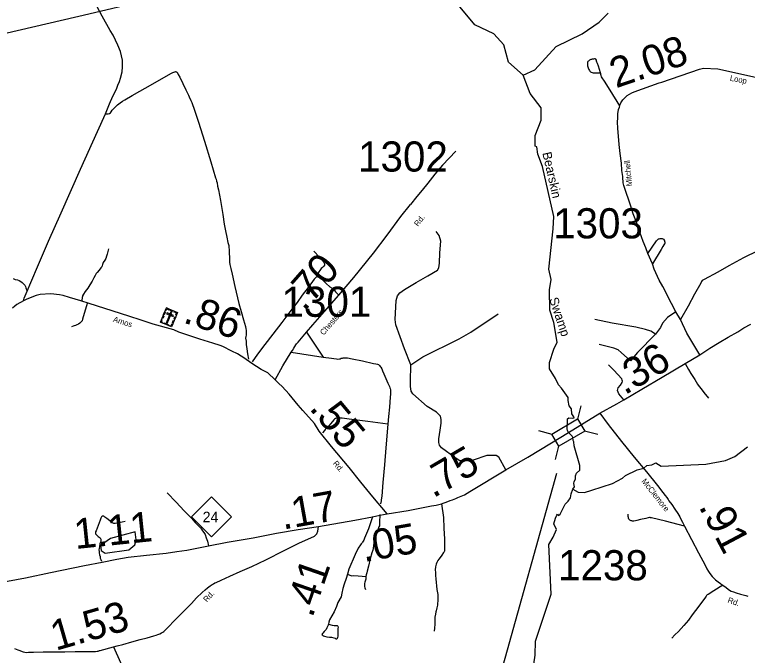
# Model space of a CAD drawing. Extents: x 2093524 to 2270757, y 289120 to 570408.
# Drawn here: x 2157372 to 2169512, y 438650 to 449270 of the extents above; entities that cross this region are included whole.
import ezdxf

# ---------------------------------------------------------------- set-up
doc = ezdxf.new("R2010")
doc.units = 0
for name, color, linetype in [('Exist Cultural Cemetery CELL', 7, 'Continuous'), ('Exist Hydrographic Creek Single Shore', 7, 'Continuous'), ('Exist Hydrographic Pond Under 1500 Sq Ft', 7, 'Continuous'), ('Exist Hydrographic Swamp Label', 7, 'Continuous'), ('Exist Road Non-System Type 51', 7, 'Continuous'), ('Exist Road Primary NC Attributed', 7, 'Continuous'), ('Exist Road Primary NC Mileage Hundredths English Label', 7, 'Continuous'), ('Exist Road Primary NC Shield CELL', 7, 'Continuous'), ('Exist Road Primary NC Shield Number Label', 7, 'Continuous'), ('Exist Road Primary NC Structure Standard Bridge CELL', 7, 'Continuous'), ('Exist Road Primary NC Structure Standard Bridge Number Label', 7, 'Continuous'), ('Exist Road Secondary Mileage Hundredths English Label', 7, 'Continuous'), ('Exist Road Secondary Type 41 Attributed', 7, 'Continuous'), ('Exist Road Secondary Type 51 Attributed', 7, 'Continuous'), ('Exist Road Secondary Type 51 Label', 7, 'Continuous'), ('Exist Road Secondary Type 51 Number Label', 7, 'Continuous'), ('Exist Utilities Telephone Line', 7, 'Continuous')]:
    doc.layers.add(name, color=color, linetype=linetype)

msp = doc.modelspace()

# ---------------------------------------------------------------- linework, layer by layer
at = {"layer": 'Exist Cultural Cemetery CELL'}
for points in [[(2159885, 444408), (2160069, 444332), (2159971, 444097), (2159788, 444173)], [(2159840, 444300), (2159857, 444340), (2159867, 444335), (2159851, 444295)], [(2159868, 444368), (2159879, 444364), (2159891, 444393), (2159929, 444378), (2159933, 444388), (2159885, 444408)], [(2159975, 444339), (2159957, 444346), (2159880, 444159), (2159897, 444152)], [(2159897, 444330), (2159890, 444312), (2159998, 444267), (2160005, 444284)], [(2159953, 444380), (2160001, 444360), (2159997, 444349), (2159949, 444369)], [(2160052, 444292), (2160042, 444296), (2160054, 444326), (2160017, 444341), (2160021, 444352), (2160069, 444332)], [(2159818, 444160), (2159822, 444171), (2159802, 444179), (2159818, 444217), (2159807, 444221), (2159787, 444173)], [(2159814, 444237), (2159831, 444277), (2159841, 444273), (2159825, 444233)], [(2159989, 444168), (2160005, 444208), (2160016, 444203), (2159999, 444163)], [(2160014, 444229), (2160030, 444269), (2160041, 444264), (2160024, 444224)], [(2159845, 444161), (2159923, 444129), (2159919, 444118), (2159841, 444151)], [(2159941, 444109), (2159945, 444120), (2159966, 444111), (2159981, 444149), (2159991, 444145), (2159971, 444097)]]:
    msp.add_lwpolyline(points, close=True, dxfattribs=at)
at = {"layer": 'Exist Hydrographic Creek Single Shore'}
for points in [[(2165798, 448266), (2165555, 448481), (2165479, 448771), (2165311, 448955), (2164994, 449102), (2164641, 449532)], [(2165798, 448266), (2165989, 448357), (2166345, 448744), (2166777, 448955), (2167059, 449146), (2167208, 449297)], [(2166548, 442347), (2166530, 442377), (2166524, 442405), (2166528, 442436), (2166530, 442470), (2166531, 442569), (2166556, 442585), (2166609, 442581), (2166642, 442585), (2166639, 442604), (2166605, 442651), (2166600, 442734), (2166561, 442787), (2166545, 442875), (2166542, 442922), (2166435, 443080), (2166385, 443137), (2166331, 443237), (2166234, 443401), (2166231, 443503), (2166308, 443728), (2166361, 443844), (2166304, 444168), (2166237, 444370), (2166235, 444711), (2166259, 444878), (2166224, 445052), (2166296, 445720), (2166303, 445927), (2166115, 446751), (2166039, 446959), (2166021, 447077), (2165996, 447091), (2165995, 447268), (2166094, 447519), (2166093, 447725), (2165916, 447965), (2165798, 448266)], [(2166621, 441404), (2166646, 441443), (2166637, 441501), (2166642, 441531), (2166665, 441570), (2166665, 441628), (2166681, 441670), (2166737, 441719), (2166737, 441797), (2166642, 442122), (2166636, 442188), (2166628, 442213), (2166619, 442260), (2166608, 442281), (2166548, 442347)], [(2166621, 441404), (2166707, 441353), (2166813, 441350), (2166936, 441391), (2167279, 441501), (2167443, 441587), (2167492, 441631), (2167685, 441723), (2167796, 441753), (2167845, 441800), (2167930, 441811), (2167993, 441839), (2168084, 441788), (2168825, 441819), (2169149, 441878), (2169307, 441947), (2169515, 442107)], [(2165914, 438095), (2165994, 438654), (2166001, 438887), (2166263, 439662), (2166220, 440490), (2166297, 440609), (2166350, 440736), (2166306, 440828), (2166331, 440924), (2166356, 440972), (2166364, 440991), (2166384, 440968), (2166412, 440993), (2166491, 441158), (2166545, 441207), (2166582, 441264), (2166591, 441327), (2166621, 441404)]]:
    msp.add_lwpolyline(points, dxfattribs=at)
at = {"layer": 'Exist Hydrographic Pond Under 1500 Sq Ft'}
msp.add_lwpolyline([(2158870, 440345), (2159261, 440399), (2159361, 440482), (2159385, 440567), (2159368, 440699), (2158960, 440589), (2158794, 440471), (2158803, 440389), (2158870, 440345)], dxfattribs=at)
at = {"layer": 'Exist Road Non-System Type 51'}
for p in [(2162210, 444005), (2161954, 443675)]:
    msp.add_line(p, (2162484, 443592), dxfattribs=at)
for points in [[(2167076, 448308), (2167060, 448362), (2167043, 448416), (2167029, 448460), (2167019, 448484), (2167015, 448502), (2167011, 448514), (2167003, 448530), (2166997, 448534), (2166989, 448538), (2166977, 448536), (2166963, 448535), (2166941, 448533), (2166927, 448529), (2166917, 448527), (2166907, 448519), (2166899, 448515), (2166889, 448509), (2166883, 448505), (2166877, 448499), (2166867, 448493), (2166861, 448483), (2166861, 448473), (2166861, 448461), (2166861, 448443), (2166865, 448423), (2166868, 448403), (2166874, 448387), (2166886, 448363), (2166896, 448345), (2166902, 448333), (2166912, 448325), (2166926, 448317), (2166942, 448311), (2166956, 448308), (2166970, 448306), (2166988, 448306), (2167002, 448308), (2167024, 448308), (2167036, 448308), (2167050, 448308), (2167076, 448308)], [(2158875, 447629), (2158919, 447625), (2158943, 447633), (2158959, 447645), (2158969, 447659), (2158990, 447689), (2159026, 447726), (2159052, 447754), (2159076, 447776), (2159096, 447794), (2159118, 447810), (2159157, 447838), (2159197, 447861), (2159321, 447929), (2159660, 448121), (2159959, 448294), (2159995, 448311), (2160010, 448317), (2160025, 448321), (2160035, 448327), (2160044, 448325), (2160052, 448323), (2160058, 448319), (2160062, 448315), (2160083, 448279), (2160107, 448233), (2160208, 448026), (2160250, 447938), (2160263, 447908), (2160291, 447848), (2160307, 447813), (2160350, 447685), (2160417, 447487), (2160515, 447176), (2160625, 446833), (2160700, 446567), (2160710, 446543), (2160718, 446513), (2160725, 446485), (2160735, 446427), (2160747, 446366), (2160780, 446192), (2160819, 445956), (2160844, 445798), (2160865, 445688), (2160885, 445583), (2160906, 445495)], [(2167401, 447760), (2167238, 448017), (2167143, 448167), (2167106, 448225), (2167096, 448242), (2167092, 448260), (2167086, 448276), (2167082, 448292), (2167076, 448308)], [(2164684, 447006), (2164461, 446774), (2164334, 446625), (2164215, 446479), (2164126, 446361), (2164035, 446254), (2163933, 446125)], [(2163936, 443467), (2163831, 443732), (2163685, 444131), (2163674, 444217), (2163681, 444323), (2163695, 444533), (2163717, 444609), (2163752, 444658), (2163831, 444712), (2164027, 444833), (2164216, 444943), (2164376, 445035), (2164398, 445072), (2164412, 445151), (2164419, 445324), (2164432, 445514), (2164403, 445611), (2164358, 445675)], [(2167865, 445314), (2168005, 445522), (2168021, 445538), (2168029, 445545), (2168039, 445553), (2168051, 445557), (2168065, 445561), (2168083, 445561), (2168093, 445561), (2168103, 445559), (2168111, 445555), (2168123, 445547), (2168133, 445535), (2168139, 445525), (2168141, 445513), (2168143, 445505), (2168145, 445491), (2168142, 445479), (2168139, 445473), (2168130, 445453), (2168114, 445429), (2168082, 445375), (2167938, 445138)], [(2160906, 445495), (2160920, 445445), (2160922, 445413), (2160926, 445375), (2160927, 445305), (2160929, 445255), (2160934, 445203), (2160932, 445167), (2160938, 445131), (2160944, 445105), (2160954, 445065), (2160977, 444971), (2161022, 444763), (2161065, 444576), (2161088, 444480), (2161124, 444348), (2161165, 444211), (2161194, 444101), (2161200, 444065), (2161208, 444039), (2161210, 444013), (2161206, 443991), (2161207, 443959), (2161202, 443937), (2161199, 443907), (2161205, 443859), (2161209, 443801), (2161220, 443733), (2161230, 443651), (2161245, 443561)], [(2158925, 445386), (2158902, 445300), (2158894, 445268), (2158880, 445229), (2158866, 445200), (2158841, 445163), (2158829, 445131), (2158823, 445109), (2158815, 445091), (2158801, 445075), (2158771, 445033), (2158740, 444999), (2158724, 444981), (2158704, 444949), (2158682, 444906), (2158658, 444852), (2158617, 444794), (2158583, 444738), (2158539, 444682), (2158512, 444636), (2158498, 444610), (2158494, 444598), (2158490, 444582), (2158484, 444530)], [(2162328, 445349), (2162421, 445251), (2162467, 445199), (2162489, 445172), (2162508, 445142), (2162508, 445128), (2162503, 445116), (2162492, 445100), (2162470, 445080), (2162452, 445062), (2162426, 445031), (2162412, 445009), (2162398, 444989), (2162394, 444975), (2162392, 444961), (2162394, 444949), (2162393, 444925)], [(2169686, 445358), (2169449, 445237), (2169205, 445105), (2169024, 445004), (2168795, 444883), (2168775, 444871), (2168763, 444863), (2168753, 444847), (2168739, 444821), (2168638, 444640), (2168533, 444438), (2168402, 444215)], [(2162393, 444925), (2162375, 444921), (2162365, 444917), (2162357, 444909), (2162347, 444897), (2162335, 444885), (2162236, 444750), (2162137, 444618), (2162051, 444498), (2161946, 444369), (2161801, 444166), (2161652, 443975), (2161519, 443803), (2161398, 443642), (2161307, 443514)], [(2162393, 444925), (2162405, 444923), (2162415, 444919), (2162435, 444905), (2162459, 444884), (2162531, 444814), (2162593, 444760), (2162630, 444737), (2162656, 444717), (2162668, 444707), (2162690, 444677), (2162744, 444623)], [(2157345, 444895), (2157380, 444883), (2157419, 444874), (2157449, 444862), (2157475, 444846), (2157497, 444830), (2157515, 444812), (2157539, 444786), (2157551, 444762), (2157559, 444740), (2157572, 444698)], [(2158578, 444500), (2158506, 444260), (2158498, 444222), (2158490, 444196), (2158478, 444182), (2158464, 444169), (2158450, 444154), (2158432, 444140), (2158403, 444127), (2158380, 444119), (2158359, 444113), (2158343, 444107), (2158313, 444095)], [(2168329, 444343), (2168186, 444249), (2168106, 444154), (2168074, 444084), (2167991, 443974)], [(2163936, 443467), (2164133, 443596), (2164739, 443899), (2164932, 444010), (2165382, 444309)], [(2167991, 443974), (2167911, 444023), (2167824, 444054), (2167666, 444093), (2167270, 444155), (2166982, 444216)], [(2167991, 443974), (2167689, 443669), (2167573, 443530)], [(2167573, 443530), (2167421, 443669), (2167373, 443716), (2167301, 443744), (2167056, 443801)], [(2162484, 443592), (2162624, 443575), (2162660, 443569), (2162702, 443563), (2162728, 443560), (2162752, 443564), (2162768, 443568), (2162784, 443574), (2162804, 443578), (2162816, 443582), (2162846, 443584), (2162886, 443582), (2162966, 443565), (2163136, 443530), (2163320, 443489), (2163358, 443483), (2163383, 443477), (2163398, 443469), (2163415, 443455), (2163429, 443440), (2163437, 443426), (2163453, 443400), (2163467, 443368), (2163489, 443318), (2163554, 443160), (2163580, 443105), (2163587, 443087), (2163593, 443071), (2163597, 443049), (2163601, 443025), (2163601, 443007), (2163599, 442979), (2163595, 442931), (2163595, 442929), (2163582, 442765), (2163567, 442607), (2163554, 442483)], [(2165508, 441725), (2165394, 441935), (2165349, 441964), (2165194, 441963), (2164970, 441888), (2164838, 441874), (2164749, 441874), (2164670, 441923), (2164445, 442092), (2164410, 442137), (2164402, 442180), (2164402, 442241), (2164423, 442383), (2164441, 442497), (2164438, 442561), (2164425, 442613), (2164364, 442682), (2164207, 442778), (2163969, 442984), (2163944, 443028), (2163931, 443106), (2163931, 443265), (2163938, 443391), (2163936, 443467)], [(2167466, 442888), (2167383, 442988), (2167361, 443038), (2167373, 443084), (2167408, 443131), (2167436, 443174), (2167443, 443195), (2167440, 443213), (2167430, 443233), (2167300, 443380), (2167213, 443468)], [(2168479, 443489), (2168535, 443390), (2168574, 443324), (2168642, 443221), (2168686, 443147), (2168715, 443109), (2168745, 443067), (2168789, 443010), (2168866, 442914)], [(2163554, 442483), (2163224, 442525), (2162916, 442563), (2162796, 442582), (2162770, 442582), (2162740, 442586), (2162716, 442584), (2162690, 442574), (2162674, 442566), (2162660, 442552), (2162638, 442526), (2162604, 442489), (2162580, 442453), (2162559, 442425), (2162547, 442413), (2162529, 442403), (2162519, 442395), (2162505, 442377), (2162471, 442337)], [(2163554, 442483), (2163524, 442089), (2163502, 441807), (2163474, 441513), (2163455, 441287), (2163445, 441230), (2163445, 441214), (2163435, 441160)], [(2159900, 441345), (2160048, 441189), (2160183, 441044), (2160300, 440923), (2160362, 440853), (2160451, 440766), (2160467, 440744), (2160483, 440716), (2160507, 440686), (2160529, 440654), (2160544, 440600), (2160569, 440545), (2160585, 440466)], [(2164446, 441164), (2164480, 440936), (2164483, 440756), (2164492, 440576), (2164495, 440409), (2164496, 440387), (2164493, 440377), (2164488, 440368), (2164479, 440355), (2164452, 440312), (2164424, 440274), (2164400, 440244), (2164382, 440224), (2164367, 440192), (2164357, 440164), (2164347, 440116), (2164341, 440070), (2164342, 440022), (2164342, 439976), (2164348, 439920), (2164354, 439860), (2164361, 439802), (2164369, 439744), (2164380, 439686), (2164382, 439660), (2164384, 439624), (2164384, 439582), (2164386, 439550), (2164380, 439514), (2164377, 439492), (2164376, 439480), (2164365, 439438), (2164355, 439388), (2164351, 439370), (2164345, 439334), (2164336, 439286), (2164332, 439222), (2164332, 439170), (2164329, 439102), (2164321, 439054)], [(2159203, 440871), (2159105, 440848), (2159037, 440838), (2159027, 440836), (2159017, 440836), (2159003, 440840), (2158987, 440849), (2158949, 440881), (2158900, 440919), (2158868, 440943), (2158848, 440955), (2158842, 440957), (2158832, 440957), (2158820, 440955), (2158814, 440953), (2158810, 440946), (2158800, 440925), (2158786, 440894), (2158753, 440804), (2158721, 440714), (2158712, 440696), (2158710, 440682), (2158714, 440666), (2158720, 440654), (2158736, 440640), (2158758, 440622), (2158772, 440610), (2158788, 440597), (2158796, 440587), (2158800, 440579), (2158800, 440563), (2158801, 440551), (2158793, 440527), (2158783, 440497), (2158775, 440452), (2158771, 440422), (2158769, 440402), (2158771, 440371), (2158774, 440352), (2158778, 440317), (2158786, 440291), (2158790, 440263), (2158798, 440241), (2158812, 440209)], [(2163422, 440983), (2163417, 440850), (2163419, 440824), (2163417, 440798), (2163407, 440780), (2163396, 440746), (2163388, 440724), (2163374, 440690), (2163362, 440650), (2163347, 440606), (2163331, 440542), (2163319, 440474), (2163312, 440424), (2163306, 440396), (2163292, 440350), (2163265, 440250), (2163233, 440128), (2163212, 440044), (2163208, 440019), (2163200, 440004), (2163198, 439986), (2163193, 439960)], [(2168472, 440793), (2168157, 440873), (2167921, 440928), (2167909, 440932), (2167899, 440933), (2167889, 440933), (2167867, 440931), (2167831, 440921), (2167743, 440901), (2167681, 440884), (2167660, 440878), (2167632, 440874), (2167609, 440876), (2167600, 440878), (2167584, 440882), (2167567, 440890), (2167557, 440896), (2167549, 440910), (2167543, 440923), (2167541, 440938), (2167539, 440951), (2167535, 440993)], [(2162887, 439994), (2162924, 439979), (2162958, 439971), (2162990, 439972), (2163063, 439967), (2163130, 439963), (2163193, 439960)], [(2163193, 439960), (2163193, 439934), (2163192, 439911), (2163183, 439895), (2163179, 439881), (2163173, 439861), (2163169, 439839), (2163171, 439821), (2163171, 439794), (2163175, 439771), (2163184, 439741)], [(2169105, 439815), (2168956, 439720), (2168860, 439657), (2168848, 439651), (2168836, 439641), (2168828, 439629), (2168818, 439617), (2168709, 439465), (2168600, 439324), (2168536, 439236), (2168461, 439143), (2168372, 439047), (2168312, 438990), (2168260, 438934)], [(2162571, 439169), (2162630, 439153), (2162666, 439148), (2162697, 439147), (2162715, 439144), (2162727, 439136), (2162732, 439123), (2162729, 439088), (2162726, 439030), (2162726, 438967), (2162721, 438945), (2162716, 438928), (2162708, 438921), (2162699, 438921), (2162686, 438929), (2162666, 438937), (2162625, 438945), (2162589, 438946), (2162549, 438951), (2162513, 438962), (2162491, 438970), (2162473, 438981), (2162466, 438992)], [(2159010, 438794), (2159219, 438320)]]:
    msp.add_lwpolyline(points, dxfattribs=at)
at = {"layer": 'Exist Road Primary NC Attributed'}
for points in [[(2168723, 443630), (2168889, 443744), (2169042, 443835), (2169194, 443922), (2169353, 444015), (2169451, 444077), (2169567, 444138)], [(2167068, 442665), (2167347, 442818), (2167466, 442888), (2167762, 443065), (2168099, 443261), (2168479, 443489), (2168723, 443630)], [(2166548, 442347), (2167068, 442665)], [(2163546, 440994), (2163892, 441052), (2164281, 441127), (2164355, 441141), (2164446, 441164), (2164551, 441201), (2164589, 441215), (2164626, 441229), (2164680, 441251), (2164716, 441268), (2164827, 441310), (2164915, 441365), (2165508, 441725), (2165872, 441937), (2166085, 442061), (2166548, 442347)], [(2162404, 440784), (2163009, 440893), (2163303, 440944)], [(2163303, 440944), (2163425, 440972), (2163546, 440994)], [(2156628, 439748), (2156954, 439822), (2157253, 439881), (2157552, 439937), (2157968, 440025), (2158531, 440138), (2158824, 440196), (2159066, 440246), (2159251, 440278), (2159554, 440309), (2159881, 440345), (2160059, 440373), (2160226, 440396), (2160585, 440466), (2160892, 440524), (2161325, 440601), (2161709, 440673), (2162068, 440739), (2162404, 440784)]]:
    msp.add_lwpolyline(points, dxfattribs=at)
at = {"layer": 'Exist Road Primary NC Shield CELL'}
msp.add_lwpolyline([(2160300, 440946), (2160633, 441279), (2160966, 440946), (2160633, 440613)], close=True, dxfattribs=at)
at = {"layer": 'Exist Road Primary NC Structure Standard Bridge CELL'}
for p, q in [((2166701, 442568), (2166758, 442787)), ((2166053, 442375), (2166272, 442318)), ((2166815, 442373), (2167034, 442316)), ((2166333, 441899), (2166390, 442119))]:
    msp.add_line(p, q, dxfattribs=at)
msp.add_lwpolyline([(2166272, 442318), (2166700, 442569), (2166817, 442369), (2166390, 442119)], close=True, dxfattribs=at)
at = {"layer": 'Exist Road Primary NC Structure Standard Bridge Number Label'}
msp.add_line((2166348, 441663), (2165110, 437217), dxfattribs=at)
at = {"layer": 'Exist Road Secondary Type 41 Attributed'}
msp.add_lwpolyline([(2163303, 440944), (2163236, 440747), (2163167, 440593), (2163155, 440559), (2163137, 440527), (2163127, 440517), (2163115, 440499), (2163101, 440484), (2163063, 440427), (2163013, 440321), (2162907, 440080), (2162887, 439994), (2162864, 439926), (2162831, 439833), (2162807, 439756), (2162792, 439679), (2162779, 439619), (2162729, 439524), (2162705, 439462), (2162666, 439374), (2162586, 439237), (2162576, 439200), (2162571, 439169), (2162566, 439153), (2162558, 439130), (2162546, 439107), (2162531, 439081), (2162502, 439045), (2162478, 439019), (2162469, 439005), (2162466, 438992)], dxfattribs=at)
at = {"layer": 'Exist Road Secondary Type 51 Attributed'}
for points in [[(2157521, 444526), (2157531, 444569), (2157561, 444646), (2157749, 445093), (2157935, 445518), (2158144, 445985), (2158464, 446711), (2158743, 447334), (2158875, 447629), (2158946, 447791), (2159001, 447921), (2159058, 448037), (2159082, 448100), (2159080, 448102), (2159108, 448162), (2159125, 448216), (2159151, 448320), (2159156, 448406), (2159156, 448518), (2159127, 448660), (2159084, 448764), (2159003, 448929), (2158957, 449010), (2158822, 449248), (2158650, 449571)], [(2168093, 448152), (2168721, 448367), (2168785, 448384), (2169023, 448371), (2169648, 448235)], [(2168723, 443630), (2168509, 443992), (2168402, 444215), (2168329, 444343), (2168253, 444482), (2168110, 444763), (2168051, 444871), (2167966, 445052), (2167938, 445138), (2167865, 445314), (2167832, 445405), (2167788, 445509), (2167731, 445665), (2167674, 445832), (2167619, 445968), (2167576, 446112), (2167475, 446405), (2167466, 446437), (2167456, 446485), (2167454, 446511), (2167448, 446551), (2167446, 446589), (2167431, 446689), (2167424, 446807), (2167403, 446969), (2167389, 447118), (2167365, 447390), (2167363, 447486), (2167364, 447558), (2167366, 447608), (2167368, 447632), (2167372, 447660), (2167379, 447700), (2167391, 447738), (2167401, 447760), (2167405, 447780), (2167417, 447806), (2167450, 447858), (2167522, 447933), (2167598, 447975), (2167636, 447992), (2168051, 448138), (2168093, 448152)], [(2161687, 443219), (2161815, 443449), (2161954, 443675), (2161976, 443705), (2161997, 443742), (2162015, 443772), (2162031, 443796), (2162043, 443812), (2162071, 443842), (2162210, 444005), (2162313, 444127), (2162506, 444352), (2162744, 444623), (2162865, 444764), (2162993, 444911), (2163318, 445316), (2163542, 445614), (2163773, 445925), (2163933, 446125)], [(2161687, 443219), (2161568, 443331), (2161458, 443388), (2161379, 443440), (2161304, 443489), (2161171, 443584), (2161127, 443610), (2161066, 443647), (2160969, 443695), (2160822, 443768), (2160778, 443784), (2160654, 443824), (2160438, 443893), (2160093, 444007), (2160010, 444044), (2159667, 444141), (2159470, 444207), (2159264, 444274), (2158868, 444398), (2158606, 444480), (2158468, 444525), (2158282, 444583), (2158178, 444614), (2158115, 444626), (2158064, 444631), (2158020, 444637), (2157964, 444641), (2157792, 444634), (2157726, 444615), (2157571, 444557), (2157521, 444526)], [(2157521, 444526), (2157409, 444468), (2157375, 444441), (2157337, 444407)], [(2163546, 440994), (2163307, 441278), (2163109, 441523), (2162914, 441766), (2162624, 442115), (2162417, 442366), (2162342, 442494), (2162144, 442708), (2162067, 442800), (2161920, 442978), (2161805, 443105), (2161751, 443159), (2161687, 443219)], [(2167068, 442665), (2167206, 442479), (2167425, 442197), (2167639, 441934), (2167841, 441693), (2168024, 441464), (2168109, 441352), (2168151, 441299), (2168175, 441267), (2168199, 441233), (2168213, 441209), (2168260, 441150), (2168312, 441072), (2168359, 441002), (2168391, 440948), (2168413, 440899), (2168435, 440856), (2168472, 440793), (2168585, 440569), (2168700, 440352), (2168815, 440143), (2168841, 440085), (2168866, 440043), (2168892, 440007), (2168930, 439956), (2168986, 439904), (2169029, 439868), (2169069, 439842), (2169093, 439822), (2169105, 439815), (2169161, 439773), (2169193, 439747), (2169216, 439731), (2169242, 439717), (2169280, 439702), (2169326, 439688), (2169400, 439662), (2169484, 439641), (2169518, 439633)], [(2157369, 438765), (2157423, 438742), (2157455, 438730), (2157495, 438714), (2157515, 438708), (2157539, 438702), (2157563, 438700), (2157599, 438703), (2157625, 438705), (2157683, 438705), (2157843, 438708), (2158029, 438709), (2158205, 438710), (2158375, 438713), (2158495, 438714), (2158635, 438716), (2158711, 438717), (2158737, 438719), (2158757, 438721), (2158775, 438729), (2158791, 438733), (2159010, 438794), (2159072, 438811), (2159164, 438833), (2159312, 438876), (2159453, 438915), (2159565, 438943), (2159677, 438974), (2159719, 438986), (2159745, 438996), (2159777, 439009), (2159803, 439021), (2159825, 439035), (2159843, 439047), (2159880, 439085), (2159922, 439125), (2160014, 439220), (2160171, 439379), (2160302, 439509), (2160387, 439602), (2160481, 439692), (2160528, 439736), (2160566, 439771), (2160588, 439785), (2160612, 439803), (2160628, 439815), (2160642, 439825), (2160656, 439831), (2160666, 439837), (2160690, 439851), (2160712, 439860), (2160791, 439898), (2160937, 439963), (2161109, 440040), (2161300, 440125), (2161531, 440236), (2161838, 440390), (2162079, 440511), (2162338, 440628), (2162381, 440666), (2162395, 440709), (2162404, 440784)]]:
    msp.add_lwpolyline(points, dxfattribs=at)
at = {"layer": 'Exist Utilities Telephone Line'}
msp.add_lwpolyline([(2145845, 446602), (2146168, 446685), (2146362, 446718), (2147649, 446910), (2148947, 447106), (2149856, 447240), (2150954, 447510), (2151845, 447711), (2153200, 448023), (2154546, 448336), (2155916, 448656), (2157248, 448969), (2158600, 449285), (2159492, 449495), (2160838, 449811), (2162261, 450147), (2163162, 450358), (2164482, 450669), (2165330, 450870), (2166656, 451181), (2167459, 451381)], dxfattribs=at)

# ---------------------------------------------------------------- texts
at = {"layer": 'Exist Hydrographic Swamp Label'}
for s, rotation, p in [('Bearskin', 282.8568, (2166114, 446977)), ('Swamp', 288.3562, (2166227, 444556))]:
    msp.add_text(s, height=150, rotation=rotation, dxfattribs=at).set_placement(p)
at = {"layer": 'Exist Road Primary NC Mileage Hundredths English Label'}
for s, rotation, p in [('.36', 30.6912, (2167479, 442957)), ('.75', 30.3187, (2164307, 441250)), ('.17', 10.1599, (2161818, 440733)), ('1.11', 5.8614, (2158379, 440412)), ('.05', 10.1621, (2163157, 440195))]:
    msp.add_text(s, height=500, rotation=rotation, dxfattribs=at).set_placement(p)
at = {"layer": 'Exist Road Primary NC Shield Number Label'}
msp.add_text('24', height=175, dxfattribs=at).set_placement((2160487, 440856))
at = {"layer": 'Exist Road Secondary Mileage Hundredths English Label'}
for s, rotation, p in [('2.08', 18.9079, (2167335, 448048)), ('.70', 48.7167, (2162170, 444336)), ('.86', 342.0204, (2160146, 444171)), ('.55', 309.7778, (2162240, 442742)), ('.91', 297.9181, (2168699, 441119)), ('.41', 70.7807, (2162303, 439260)), ('1.53', 16.0935, (2158052, 438724))]:
    msp.add_text(s, height=500, rotation=rotation, dxfattribs=at).set_placement(p)
at = {"layer": 'Exist Road Secondary Type 51 Label'}
for s, rotation, p in [('Loop', 349.7522, (2169217, 448175)), ('Mitchell', 95.2953, (2167604, 446431)), ('Rd.', 53.4814, (2164057, 445752)), ('Chesters', 49.3825, (2162493, 443949)), ('Amos', 342.5866, (2158995, 444182)), ('Rd.', 309.2648, (2162638, 441829)), ('McClemore', 308.2036, (2167753, 441534)), ('Rd.', 47.2343, (2160556, 439525)), ('Rd.', 341.1025, (2169177, 439527))]:
    msp.add_text(s, height=95, rotation=rotation, dxfattribs=at).set_placement(p)
at = {"layer": 'Exist Road Secondary Type 51 Number Label'}
for s, p in [('1302', (2163062, 446669)), ('1303', (2166294, 445562)), ('1301', (2161794, 444262)), ('1238', (2166375, 439894))]:
    msp.add_text(s, height=500, dxfattribs=at).set_placement(p)

doc.saveas('drawing.dxf')
